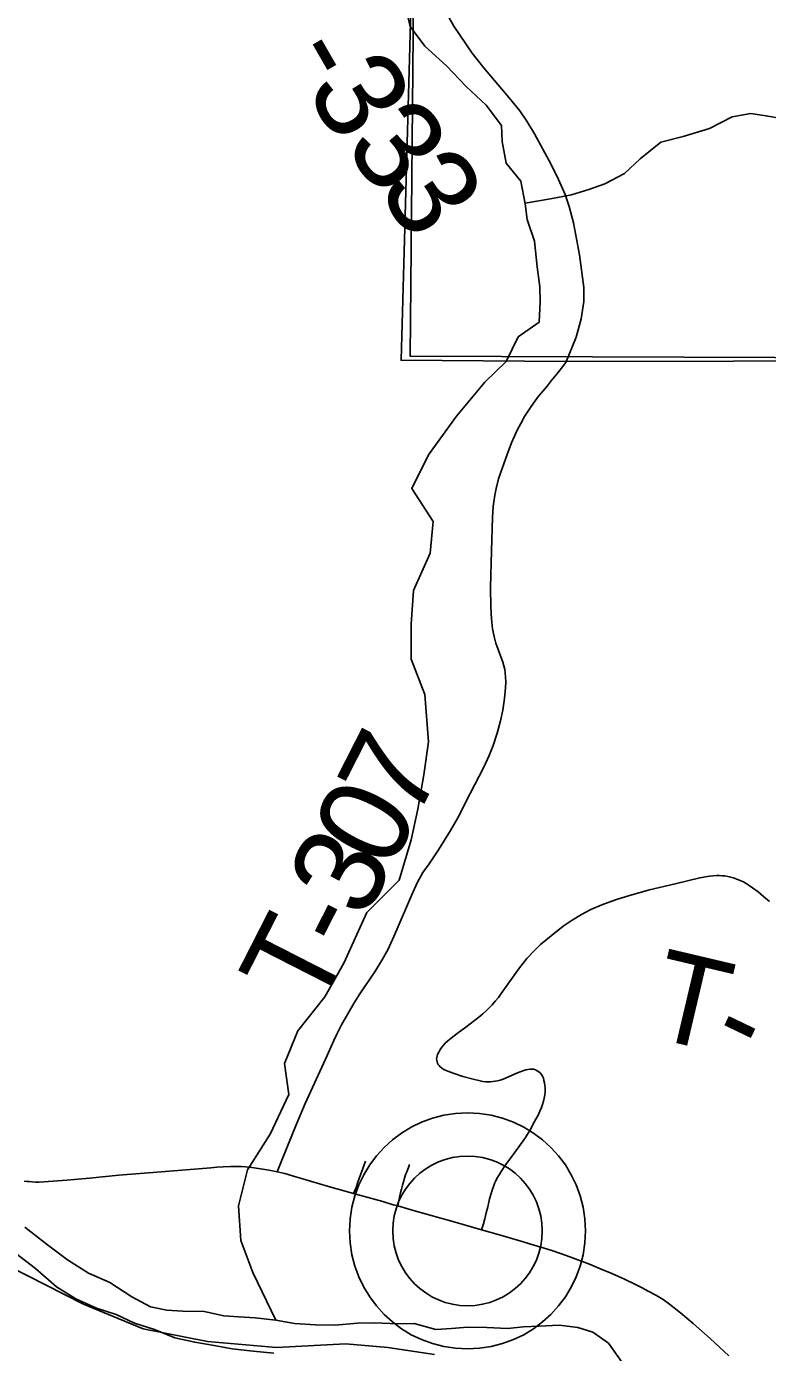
# Model space of a CAD drawing. Extents: x 0 to 34, y 0 to 22.
# Drawn here: x 7.499 to 7.967, y 14.985 to 15.821 of the extents above; entities that cross this region are included whole.
import ezdxf

# ---------------------------------------------------------------- set-up
doc = ezdxf.new("R2010")
doc.units = 0
for name, color, linetype in [('GM_X_Major_River', 7, 'Continuous'), ('GM_X_Minor_River', 7, 'Continuous'), ('GM_X_Rail_Line', 7, 'Continuous'), ('GM_X_Section', 7, 'Continuous'), ('GM_X_State_Route', 7, 'Continuous'), ('GM_X_Township_Road', 7, 'Continuous'), ('GM_X_Township_Road_Text', 7, 'Continuous'), ('GM_X_Unincorporated', 7, 'Continuous'), ('GM_X_Unincorporated_Location', 7, 'Continuous'), ('SH_Cut_Line', 7, 'Continuous')]:
    doc.layers.add(name, color=color, linetype=linetype)

msp = doc.modelspace()

# ---------------------------------------------------------------- linework, layer by layer
at = {"layer": 'GM_X_Major_River'}
for points in [[(7.81276, 15.00098), (7.80254, 15.00009), (7.78964, 15.00067), (7.77751, 15.00089), (7.76728, 14.99999), (7.75743, 14.99948), (7.74374, 15.00308), (7.7335, 15.00295), (7.71871, 15.0035), (7.70809, 15.00336), (7.69408, 15.00203), (7.68157, 15.00224), (7.66829, 15.0032), (7.65651, 15.00532), (7.6436, 15.00666), (7.63335, 15.00728), (7.62387, 15.00791), (7.61131, 15.01077), (7.59804, 15.01097), (7.5878, 15.01159), (7.57753, 15.01373), (7.5657, 15.02001), (7.55192, 15.02893), (7.53858, 15.03482), (7.52519, 15.04336), (7.51255, 15.05267), (7.49837, 15.06385)], [(7.49253, 15.04747), (7.50517, 15.03778), (7.51822, 15.0262), (7.53045, 15.01878), (7.54342, 15.01289), (7.55599, 15.00889), (7.56744, 15.00335), (7.58, 14.99935), (7.59296, 14.99422), (7.60551, 14.99135), (7.61767, 14.98924), (7.62908, 14.98712), (7.64236, 14.98578), (7.65527, 14.98444)], [(7.87487, 14.97869), (7.86636, 14.99071), (7.85641, 14.99778), (7.84689, 15.00069), (7.83512, 15.00205), (7.82261, 15.0015), (7.81276, 15.00098)]]:
    msp.add_lwpolyline(points, dxfattribs=at)
at = {"layer": 'GM_X_Minor_River'}
for points in [[(7.73931, 15.82897), (7.74125, 15.82089), (7.75049, 15.80847), (7.76428, 15.7961), (7.77656, 15.78296), (7.7892, 15.77134), (7.79882, 15.75854), (7.79932, 15.74831), (7.80175, 15.73467), (7.81097, 15.7234), (7.81379, 15.70901), (7.81504, 15.69916), (7.81974, 15.68556), (7.82145, 15.66926), (7.8231, 15.65676), (7.82321, 15.64728), (7.8226, 15.63438), (7.80944, 15.62513), (7.80186, 15.60964)], [(7.81368, 15.70957), (7.82968, 15.71222), (7.84292, 15.71464), (7.85387, 15.71817), (7.86407, 15.7217), (7.8765, 15.72828), (7.88625, 15.73749), (7.8994, 15.74788), (7.91339, 15.75145), (7.93001, 15.75656), (7.94433, 15.76392), (7.95606, 15.76595), (7.96556, 15.76454), (7.97543, 15.76275)], [(7.65651, 15.00532), (7.64208, 15.03536), (7.63452, 15.05543), (7.633, 15.0774), (7.63867, 15.10013), (7.65304, 15.12248), (7.66475, 15.14748), (7.66211, 15.16717), (7.67042, 15.18763), (7.68743, 15.20922), (7.69953, 15.23043), (7.71389, 15.26225), (7.7343, 15.28271), (7.74186, 15.30808), (7.74602, 15.3274), (7.7498, 15.34899), (7.75282, 15.36983), (7.75055, 15.39975), (7.74186, 15.4221), (7.74186, 15.44407), (7.74337, 15.46528), (7.75395, 15.48877), (7.75584, 15.50884), (7.74223, 15.52967), (7.75282, 15.55089), (7.77058, 15.57513), (7.78835, 15.59672), (7.80186, 15.60964)]]:
    msp.add_lwpolyline(points, dxfattribs=at)
at = {"layer": 'GM_X_Rail_Line'}
for points in [[(5.98235, 16.64357), (7.14905, 16.62831), (7.68139, 16.62243), (7.73757, 16.62196), (7.73771, 16.16629), (7.74456, 16.13727), (7.75385, 15.99541), (7.75595, 15.93419), (7.75258, 15.91814), (7.74339, 15.89199), (7.7355, 15.61045), (7.83922, 15.60962), (8.36905, 15.61079), (8.77082, 15.6025), (8.77002, 15.18346), (8.76701, 14.62654), (8.9, 14.62403), (8.9, 20.9)], [(4.57815, 14.1), (8.75996, 14.1), (8.766, 14.60425), (8.76701, 14.62654), (8.77002, 15.18346), (8.77082, 15.6025), (8.36905, 15.61079), (7.83922, 15.60962), (7.7355, 15.61045), (7.74339, 15.89199), (7.75258, 15.91814), (7.75595, 15.93419), (7.75385, 15.99541), (7.74456, 16.13727), (7.73771, 16.16629), (7.73757, 16.62196), (7.68139, 16.62243), (7.14905, 16.62831), (5.98235, 16.64357)], [(7.40469, 15.08186), (7.53532, 15.01541), (7.57296, 14.9999), (7.61355, 14.99178), (7.65709, 14.98809), (7.70063, 14.99031), (7.7272, 14.98809), (7.75672, 14.98366)]]:
    msp.add_lwpolyline(points, dxfattribs=at)
at = {"layer": 'GM_X_Section'}
msp.add_lwpolyline([(7.75064, 16.628), (8.77509, 16.61843), (8.7763, 15.60923), (7.74138, 15.61297)], close=True, dxfattribs=at)
at = {"layer": 'GM_X_State_Route'}
msp.add_lwpolyline([(7.94228, 14.98274), (7.93037, 14.99365), (7.91974, 15.00318), (7.91167, 15.01), (7.90473, 15.01531), (7.90072, 15.0182), (7.89652, 15.02084), (7.89143, 15.02363), (7.88756, 15.0256), (7.88288, 15.02799), (7.87638, 15.03103), (7.86833, 15.03464), (7.86175, 15.03744), (7.85444, 15.04056), (7.84867, 15.04276), (7.84367, 15.04467), (7.83734, 15.04698), (7.82993, 15.04947), (7.81806, 15.05303), (7.81037, 15.05527), (7.79675, 15.05926), (7.78627, 15.06224), (7.76824, 15.06739), (7.74407, 15.07424), (7.73343, 15.07727), (7.73059, 15.07808), (7.72404, 15.08), (7.71486, 15.08259), (7.70712, 15.08477), (7.70558, 15.0852), (7.68981, 15.08963), (7.66718, 15.0963), (7.6622, 15.09767), (7.65753, 15.09875), (7.65335, 15.09963), (7.64958, 15.10036), (7.64576, 15.10097), (7.64147, 15.10153), (7.6375, 15.10189), (7.6347, 15.10205), (7.63257, 15.10213), (7.62797, 15.10213), (7.62345, 15.10197), (7.61944, 15.10171), (7.61556, 15.10139), (7.60785, 15.10075), (7.58432, 15.09873), (7.5577, 15.09661), (7.53914, 15.0949), (7.52491, 15.09359), (7.51032, 15.09239), (7.5074, 15.09236), (7.50514, 15.09235), (7.503, 15.09243), (7.50103, 15.0926), (7.49955, 15.09272), (7.49782, 15.09293)], dxfattribs=at)
at = {"layer": 'GM_X_Township_Road'}
for points in [[(7.83942, 15.60909), (7.84587, 15.62501), (7.84912, 15.63646), (7.85082, 15.64744), (7.85082, 15.65641), (7.84804, 15.67682), (7.84425, 15.69708), (7.84154, 15.70744), (7.83899, 15.71487), (7.83489, 15.7243), (7.82987, 15.73428), (7.81966, 15.75322), (7.81479, 15.76127), (7.81046, 15.76761), (7.80373, 15.77596), (7.78749, 15.7949), (7.78038, 15.80395), (7.76878, 15.82096), (7.76035, 15.83627), (7.75432, 15.85189), (7.75076, 15.8621), (7.74488, 15.87772), (7.74359, 15.89146)], [(7.65753, 15.09875), (7.66003, 15.10499), (7.66946, 15.12844), (7.67514, 15.14177), (7.68098, 15.15471), (7.68897, 15.17208), (7.69148, 15.17775), (7.69324, 15.18168), (7.69499, 15.18558), (7.6979, 15.19151), (7.70591, 15.20539), (7.70951, 15.21106), (7.71311, 15.21621), (7.71908, 15.22491), (7.72389, 15.23293), (7.72743, 15.23925), (7.73188, 15.24898), (7.74209, 15.27301), (7.74569, 15.28092), (7.74935, 15.2874), (7.75317, 15.29305), (7.75909, 15.30181), (7.7667, 15.31389), (7.77137, 15.32194), (7.77275, 15.32469), (7.77406, 15.32743), (7.77919, 15.33734), (7.78764, 15.35395), (7.79108, 15.36125), (7.79361, 15.36759), (7.79615, 15.37526), (7.79827, 15.38305), (7.79967, 15.38974), (7.80078, 15.39711), (7.80137, 15.40392), (7.80149, 15.4075), (7.80145, 15.41081), (7.80123, 15.41335), (7.80092, 15.41558), (7.80043, 15.4178), (7.79968, 15.42008), (7.79525, 15.43208), (7.79415, 15.43635), (7.79324, 15.44122), (7.79251, 15.44739), (7.79209, 15.45483), (7.79199, 15.46726), (7.79257, 15.49024), (7.79328, 15.51135), (7.79369, 15.51816), (7.79407, 15.5212), (7.79471, 15.52543), (7.79548, 15.52969), (7.79703, 15.5357), (7.7994, 15.54277), (7.80245, 15.55093), (7.80526, 15.55845), (7.80696, 15.56248), (7.80868, 15.56638), (7.81097, 15.57051), (7.81344, 15.57495), (7.81746, 15.58125), (7.82001, 15.58484), (7.82224, 15.58777), (7.82519, 15.59126), (7.82759, 15.59413), (7.83024, 15.59745), (7.83436, 15.60261), (7.83942, 15.60909)], [(7.78544, 15.1562), (7.7811, 15.15711), (7.7745, 15.1589), (7.76834, 15.16093), (7.76497, 15.16216), (7.76288, 15.16316), (7.76181, 15.16373), (7.76095, 15.1643), (7.76012, 15.16496), (7.75948, 15.16574), (7.75897, 15.16643), (7.75855, 15.16732), (7.75823, 15.16812), (7.75807, 15.16909), (7.75798, 15.16993), (7.75809, 15.17094), (7.75859, 15.17274), (7.75926, 15.17421), (7.76001, 15.17548), (7.76065, 15.17646), (7.76139, 15.1775), (7.76226, 15.1786), (7.7634, 15.17987), (7.76505, 15.1814), (7.76707, 15.18316), (7.771, 15.1861), (7.77629, 15.19004), (7.78187, 15.1942), (7.78454, 15.19627), (7.78712, 15.19846), (7.78923, 15.20025), (7.79115, 15.20226), (7.79308, 15.20416), (7.79488, 15.20636), (7.79687, 15.20879), (7.79871, 15.21122), (7.8103, 15.22733), (7.81488, 15.23318), (7.81903, 15.23776), (7.8235, 15.24202), (7.83007, 15.24762), (7.83784, 15.25366), (7.84341, 15.25752), (7.84921, 15.26103), (7.85197, 15.26241), (7.85525, 15.26413), (7.86206, 15.26708), (7.87077, 15.2703), (7.87962, 15.27309), (7.89217, 15.2765), (7.90838, 15.28045), (7.92396, 15.28404), (7.93003, 15.28517), (7.93222, 15.28543), (7.93432, 15.28553), (7.93604, 15.28555), (7.93801, 15.28546), (7.9397, 15.28531), (7.94165, 15.28497), (7.94328, 15.28461), (7.94523, 15.28408), (7.94726, 15.28338), (7.94925, 15.28256), (7.95133, 15.28157), (7.95308, 15.28054), (7.95499, 15.27939), (7.95721, 15.27787), (7.96064, 15.27522), (7.96397, 15.27245), (7.96774, 15.26923)], [(7.78627, 15.06224), (7.78741, 15.06598), (7.78827, 15.06918), (7.78923, 15.07297), (7.79014, 15.07666), (7.79085, 15.07959), (7.7914, 15.08172), (7.7923, 15.08507), (7.79302, 15.08722), (7.79381, 15.08952), (7.79453, 15.09139), (7.7951, 15.09275), (7.79571, 15.09408), (7.79636, 15.09526), (7.797, 15.09634), (7.79773, 15.09746), (7.79869, 15.099), (7.79952, 15.10023), (7.8006, 15.10187), (7.80264, 15.10482), (7.80407, 15.10681), (7.80818, 15.11227), (7.81248, 15.11833), (7.81397, 15.12048), (7.81524, 15.1225), (7.81688, 15.12516), (7.8185, 15.12816), (7.82054, 15.13196), (7.8221, 15.13501), (7.82309, 15.13709), (7.824, 15.13932), (7.82474, 15.14124), (7.82526, 15.14326), (7.82572, 15.14523), (7.82608, 15.14735), (7.8263, 15.14901), (7.82636, 15.15091), (7.82634, 15.15205), (7.82623, 15.15331), (7.82597, 15.1548), (7.82564, 15.15628), (7.82527, 15.15777), (7.8247, 15.15916), (7.82408, 15.16015), (7.82327, 15.16112), (7.82236, 15.16186), (7.82128, 15.16255), (7.82036, 15.1631), (7.81924, 15.16342), (7.81818, 15.16356), (7.81671, 15.16351), (7.81545, 15.1633), (7.81421, 15.16307), (7.81295, 15.16265), (7.80892, 15.1611), (7.79986, 15.15727), (7.79802, 15.15661), (7.79634, 15.15619), (7.79485, 15.15587), (7.79332, 15.15566), (7.79189, 15.15554), (7.79024, 15.15553), (7.78893, 15.15559), (7.78717, 15.15583), (7.78544, 15.1562)], [(7.70558, 15.0852), (7.70716, 15.08901), (7.70837, 15.09223), (7.71316, 15.10541)], [(7.73343, 15.07727), (7.73387, 15.07937), (7.73426, 15.08126), (7.73464, 15.08303), (7.73525, 15.08558), (7.73579, 15.08779), (7.73646, 15.09028), (7.73706, 15.09251), (7.73822, 15.09623), (7.73865, 15.09746), (7.73919, 15.09884), (7.74017, 15.10153), (7.74088, 15.10334)]]:
    msp.add_lwpolyline(points, dxfattribs=at)
at = {"layer": 'GM_X_Unincorporated'}
for radius in [0.0744, 0.04716]:
    msp.add_circle((7.77744, 15.06154), radius, dxfattribs=at)
at = {"layer": 'GM_X_Unincorporated_Location'}
msp.add_line((7.77744, 15.06154), (7.77744, 15.06154), dxfattribs=at)
at = {"layer": 'SH_Cut_Line'}
for points in [[(5.98235, 16.64357), (7.14905, 16.62831), (7.68139, 16.62243), (7.73757, 16.62196), (7.73771, 16.16629), (7.74456, 16.13727), (7.75385, 15.99541), (7.75595, 15.93419), (7.75258, 15.91814), (7.74339, 15.89199), (7.7355, 15.61045), (7.83922, 15.60962), (8.36905, 15.61079), (8.77082, 15.6025), (8.77002, 15.18346), (8.76701, 14.62654), (8.9, 14.62403), (8.9, 20.9)], [(4.57815, 14.1), (8.9, 14.1), (8.9, 14.62403), (8.76701, 14.62654), (8.77002, 15.18346), (8.77082, 15.6025), (8.36905, 15.61079), (7.83922, 15.60962), (7.7355, 15.61045), (7.74339, 15.89199), (7.75258, 15.91814), (7.75595, 15.93419), (7.75385, 15.99541), (7.74456, 16.13727), (7.73771, 16.16629), (7.73757, 16.62196), (7.68139, 16.62243), (7.14905, 16.62831), (5.98235, 16.64357)]]:
    msp.add_lwpolyline(points, dxfattribs=at)

# ---------------------------------------------------------------- texts
at = {"layer": 'GM_X_Township_Road_Text'}
for s, rotation, p in [('-', 299.89149, (7.66193, 15.8031)), ('3', 301.88258, (7.67466, 15.78102)), ('3', 310.21985, (7.69845, 15.74402)), ('3', 303.68141, (7.72002, 15.71867)), ('7', 63.0248, (7.74412, 15.31874)), ('0', 62.97807, (7.72832, 15.28777)), ('3', 62.97555, (7.71254, 15.25683)), ('-', 62.97548, (7.70204, 15.23623)), ('T', 62.97549, (7.68276, 15.19844)), ('T', 346.73813, (7.88991, 15.18447)), ('-', 334.34267, (7.92822, 15.1758))]:
    msp.add_text(s, height=0.05682, rotation=rotation, dxfattribs=at).set_placement(p)

doc.saveas('drawing.dxf')
